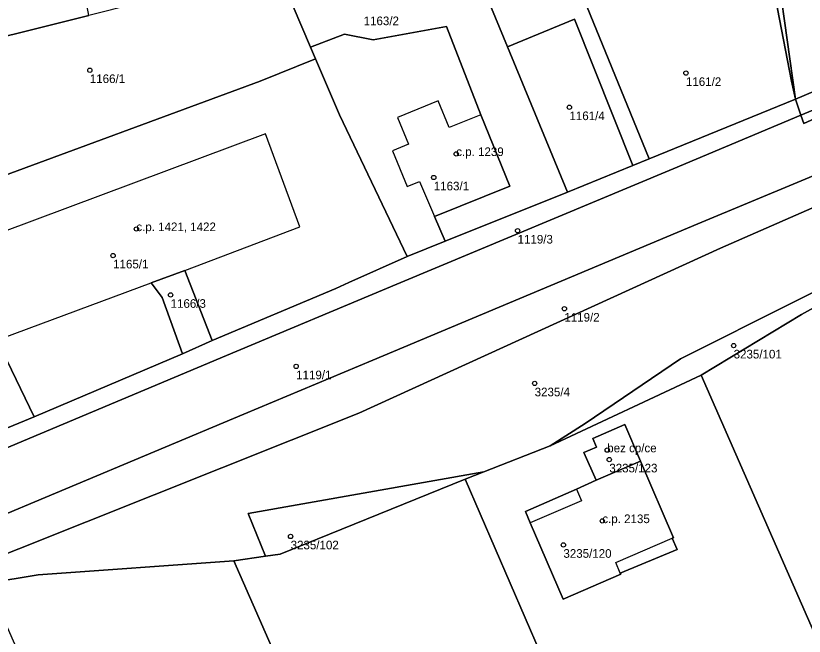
# Model space of a CAD drawing. Extents: x -878211 to -870363, y -1058464 to -1052522.
# Drawn here: x -875500 to -875408.6, y -1056456.2 to -1056384.3 of the extents above; entities that cross this region are included whole.
import ezdxf

# ---------------------------------------------------------------- set-up
doc = ezdxf.new("R2010")
doc.units = 0
for name, color, linetype in [('Definiční body', 7, 'Continuous'), ('Polygon budovy', 7, 'Continuous'), ('Polygon parcely', 7, 'Continuous')]:
    doc.layers.add(name, color=color, linetype=linetype)

msp = doc.modelspace()

# ---------------------------------------------------------------- linework, layer by layer
at = {"layer": 'Definiční body'}
for centre in [(-875491.41, -1056390.57994), (-875422.33, -1056390.91994), (-875435.83, -1056394.87994), (-875448.95, -1056400.27994), (-875451.55, -1056403.01994), (-875486.02, -1056408.98994), (-875441.84, -1056409.18994), (-875488.71, -1056412.06994), (-875482.05, -1056416.63994), (-875436.42, -1056418.23994), (-875416.8, -1056422.50994), (-875467.5, -1056424.91994), (-875439.86, -1056426.89994), (-875431.45, -1056434.62994), (-875431.21, -1056435.71994), (-875432.02, -1056442.83994), (-875468.14, -1056444.63994), (-875436.53, -1056445.61994)]:
    msp.add_circle(centre, 0.25, dxfattribs=at)
at = {"layer": 'Polygon budovy'}
for points in [[(-875454.49, -1056399.15), (-875456.33, -1056399.94), (-875454.63, -1056404.08), (-875453.2, -1056403.47), (-875451.45, -1056407.55), (-875442.72, -1056404.03), (-875446.1, -1056395.74), (-875449.75, -1056397.24), (-875451.03, -1056394.13), (-875455.74, -1056396.06)], [(-875471.04, -1056397.97), (-875505.52, -1056410.83), (-875501.46, -1056421.6), (-875484.31, -1056415.24), (-875480.4, -1056413.79), (-875467.06, -1056408.73)], [(-875434.15, -1056434.89), (-875432.74, -1056438.1), (-875427.58, -1056435.9), (-875429.42, -1056431.65), (-875433.13, -1056433.27), (-875432.71, -1056434.29)], [(-875423.77, -1056444.79), (-875427.58, -1056435.9), (-875432.74, -1056438.1), (-875435.03, -1056439.16), (-875434.45, -1056440.49), (-875440.37, -1056443.06), (-875436.57, -1056451.89), (-875429.89, -1056449.02), (-875429.95, -1056448.88), (-875430.47, -1056447.67), (-875423.91, -1056444.85)]]:
    msp.add_lwpolyline(points, close=True, dxfattribs=at)
at = {"layer": 'Polygon parcely'}
for points in [[(-875511.97, -1056366.64), (-875520.61, -1056369.18), (-875515.55, -1056390.28), (-875509.37, -1056388.69), (-875491.53, -1056384.23), (-875495.67, -1056361.98)], [(-875409.01, -1056395.8), (-875408.68, -1056396.75), (-875390.07, -1056388.31), (-875357.27, -1056377.02), (-875336.44, -1056371.66), (-875333.52, -1056370.91), (-875325.65, -1056368.89), (-875337.67, -1056371.42), (-875344.63, -1056373.02), (-875352.88, -1056375.12), (-875367.42, -1056379.44), (-875375.34, -1056382.19), (-875383.29, -1056385.23), (-875400.76, -1056392.35)], [(-875409.65, -1056393.92), (-875410.09, -1056391.85), (-875414.01, -1056371.62), (-875414.06, -1056370.92), (-875416.5, -1056370.22), (-875417.87, -1056382.28), (-875422.86, -1056381.73), (-875432.94, -1056379.59), (-875435.11, -1056374.21), (-875437.77, -1056373.48), (-875426.59, -1056400.84)], [(-875428.48, -1056401.62), (-875426.59, -1056400.84), (-875437.77, -1056373.48), (-875448.18, -1056370.64), (-875448.03, -1056372.4), (-875447.82, -1056376.19), (-875444.4, -1056384.5), (-875443.01, -1056387.86), (-875435.23, -1056384.66)], [(-875443.01, -1056387.86), (-875444.4, -1056384.5), (-875447.82, -1056376.19), (-875469.75, -1056378.72), (-875465.85, -1056387.89), (-875461.88, -1056386.4), (-875458.58, -1056387.04), (-875450.06, -1056385.51), (-875446.1, -1056395.74), (-875442.72, -1056404.03), (-875451.45, -1056407.55), (-875450.24, -1056410.42), (-875436.07, -1056404.72)], [(-875491.53, -1056384.23), (-875509.37, -1056388.69), (-875508.4, -1056403.06), (-875505.79, -1056403.96), (-875504.59, -1056404), (-875471.67, -1056391.84), (-875465.25, -1056389.28), (-875465.85, -1056387.89), (-875469.75, -1056378.72)], [(-875428.48, -1056401.62), (-875435.23, -1056384.66), (-875443.01, -1056387.86), (-875436.07, -1056404.72)], [(-875454.64, -1056412.19), (-875450.24, -1056410.42), (-875451.45, -1056407.55), (-875442.72, -1056404.03), (-875446.1, -1056395.74), (-875450.06, -1056385.51), (-875458.58, -1056387.04), (-875461.88, -1056386.4), (-875465.85, -1056387.89), (-875465.25, -1056389.28), (-875462.49, -1056395.74)], [(-875515.55, -1056390.28), (-875523.32, -1056392.79), (-875515.89, -1056410.17), (-875512.61, -1056417.84), (-875511.01, -1056421.37), (-875508.24, -1056424.97), (-875504.96, -1056432.53), (-875504.54, -1056433.51), (-875497.87, -1056430.75), (-875501.54, -1056423.14), (-875502.25, -1056423.36), (-875507.27, -1056409.98), (-875508.4, -1056403.06), (-875509.37, -1056388.69)], [(-875460.24, -1056430.33), (-875515.54, -1056452.4), (-875503.27, -1056450.06), (-875497.4, -1056449.08), (-875474.74, -1056447.47), (-875471.06, -1056446.94), (-875473.08, -1056441.99), (-875445.75, -1056437.14), (-875438.06, -1056434.12), (-875434.01, -1056431.54), (-875422.98, -1056424.06), (-875409.72, -1056417.39), (-875388.72, -1056406.79), (-875370.54, -1056394.92), (-875360.73, -1056390.83), (-875361.1, -1056388.27), (-875386.22, -1056397.14), (-875418.32, -1056411.2)], [(-875497.87, -1056430.75), (-875480.68, -1056423.46), (-875483.01, -1056416.92), (-875484.31, -1056415.24), (-875480.4, -1056413.79), (-875477.24, -1056421.9), (-875462.92, -1056415.87), (-875461.4, -1056415.18), (-875454.64, -1056412.19), (-875462.49, -1056395.74), (-875465.25, -1056389.28), (-875471.67, -1056391.84), (-875504.59, -1056404), (-875505.79, -1056403.96), (-875508.4, -1056403.06), (-875507.27, -1056409.98), (-875502.25, -1056423.36), (-875501.54, -1056423.14)], [(-875420.55, -1056425.93), (-875408.93, -1056418.91), (-875396.84, -1056412.16), (-875388.72, -1056406.79), (-875409.72, -1056417.39), (-875422.98, -1056424.06), (-875434.01, -1056431.54), (-875438.06, -1056434.12)], [(-875382.39, -1056474.53), (-875380.62, -1056473.94), (-875384.62, -1056453.44), (-875385.1, -1056450.99), (-875386.79, -1056432.62), (-875388.59, -1056413.05), (-875388.72, -1056406.79), (-875396.84, -1056412.16), (-875408.93, -1056418.91), (-875420.55, -1056425.93), (-875408.26, -1056454.03), (-875397.84, -1056477.64), (-875391.55, -1056476.38)], [(-875477.24, -1056421.9), (-875480.4, -1056413.79), (-875484.31, -1056415.24), (-875483.01, -1056416.92), (-875480.68, -1056423.46)], [(-875397.84, -1056477.64), (-875408.26, -1056454.03), (-875420.55, -1056425.93), (-875438.06, -1056434.12), (-875445.75, -1056437.14), (-875447.93, -1056437.99), (-875435.75, -1056466.13), (-875434.06, -1056469.97), (-875424.24, -1056492.61), (-875408.01, -1056486.61), (-875395.98, -1056481.86)], [(-875427.58, -1056435.9), (-875423.77, -1056444.79), (-875423.91, -1056444.85), (-875423.36, -1056446.13), (-875429.95, -1056448.88), (-875429.89, -1056449.02), (-875436.57, -1056451.89), (-875440.37, -1056443.06), (-875440.91, -1056441.74), (-875435.03, -1056439.16), (-875432.74, -1056438.1), (-875434.15, -1056434.89), (-875432.71, -1056434.29), (-875433.13, -1056433.27), (-875429.42, -1056431.65)], [(-875427.58, -1056435.9), (-875429.42, -1056431.65), (-875433.13, -1056433.27), (-875432.71, -1056434.29), (-875434.15, -1056434.89), (-875432.74, -1056438.1)], [(-875427.58, -1056435.9), (-875432.74, -1056438.1), (-875435.03, -1056439.16), (-875440.91, -1056441.74), (-875440.37, -1056443.06), (-875436.57, -1056451.89), (-875429.89, -1056449.02), (-875429.95, -1056448.88), (-875423.36, -1056446.13), (-875423.91, -1056444.85), (-875423.77, -1056444.79)], [(-875447.93, -1056437.99), (-875445.75, -1056437.14), (-875473.08, -1056441.99), (-875471.06, -1056446.94), (-875469.37, -1056446.7)], [(-875441.23, -1056499.06), (-875424.24, -1056492.61), (-875434.06, -1056469.97), (-875435.75, -1056466.13), (-875447.93, -1056437.99), (-875469.37, -1056446.7), (-875471.06, -1056446.94), (-875474.74, -1056447.47), (-875450.54, -1056502.55)], [(-875450.54, -1056502.55), (-875474.74, -1056447.47), (-875497.4, -1056449.08), (-875503.27, -1056450.06), (-875475.97, -1056512.14), (-875470.42, -1056510.05)]]:
    msp.add_lwpolyline(points, close=True, dxfattribs=at)
for points in [[(-875414.01, -1056371.62), (-875410.09, -1056391.85), (-875409.65, -1056393.92), (-875411.55, -1056380.14)], [(-875411.55, -1056380.14), (-875409.65, -1056393.92), (-875405.09, -1056391.99)], [(-875390.07, -1056388.31), (-875408.68, -1056396.75), (-875409.01, -1056395.8), (-875423.82, -1056402), (-875455.84, -1056415.4), (-875475.56, -1056423.67), (-875506.68, -1056436.71), (-875521.62, -1056442.97), (-875536.51, -1056449.35), (-875543.58, -1056452.75), (-875557.08, -1056459.48), (-875565.39, -1056463.63), (-875566.35, -1056463.96), (-875567.32, -1056463.71), (-875568.53, -1056461.56), (-875598.32, -1056478.33)], [(-875405.09, -1056391.99), (-875409.65, -1056393.92), (-875409.01, -1056395.8), (-875400.76, -1056392.35)], [(-875798.29, -1056645.22), (-875745.74, -1056604.33), (-875700.24, -1056569.27), (-875697.39, -1056567.38), (-875687.84, -1056558.78), (-875663.09, -1056536.13), (-875636.28, -1056514.98), (-875620.56, -1056505.05), (-875610.6, -1056498.75), (-875590.01, -1056486.6), (-875573.69, -1056477.23), (-875574.76, -1056475.23), (-875566.36, -1056471.2), (-875559.09, -1056467.85), (-875549.25, -1056463.29), (-875536.95, -1056457.61), (-875520.18, -1056450), (-875504.56, -1056443.43), (-875473.56, -1056430.46), (-875458.61, -1056424.19), (-875420.94, -1056408.41), (-875385.5, -1056393.63)], [(-875385.5, -1056393.63), (-875420.94, -1056408.41), (-875458.61, -1056424.19), (-875473.56, -1056430.46), (-875504.56, -1056443.43), (-875520.18, -1056450), (-875536.95, -1056457.61), (-875549.25, -1056463.29), (-875559.09, -1056467.85), (-875566.36, -1056471.2), (-875574.76, -1056475.23), (-875573.69, -1056477.23), (-875571.04, -1056475.71), (-875565.77, -1056472.98), (-875557.94, -1056468.91), (-875551.38, -1056465.51), (-875539.28, -1056461.02), (-875529.55, -1056457.64), (-875527.63, -1056456.97), (-875515.54, -1056452.4), (-875460.24, -1056430.33), (-875418.32, -1056411.2), (-875386.22, -1056397.14)], [(-875506.68, -1056436.71), (-875475.56, -1056423.67), (-875455.84, -1056415.4), (-875423.82, -1056402), (-875409.01, -1056395.8), (-875409.65, -1056393.92), (-875426.59, -1056400.84), (-875428.48, -1056401.62), (-875436.07, -1056404.72), (-875450.24, -1056410.42), (-875454.64, -1056412.19), (-875461.4, -1056415.18), (-875462.92, -1056415.87), (-875477.24, -1056421.9), (-875480.68, -1056423.46), (-875497.87, -1056430.75), (-875504.54, -1056433.51)]]:
    msp.add_lwpolyline(points, dxfattribs=at)

# ---------------------------------------------------------------- texts
at = {"layer": 'Definiční body'}
for s, p in [('1163/2', (-875459.68, -1056385.359)), ('1166/1', (-875491.41, -1056392.069)), ('1161/2', (-875422.33, -1056392.409)), ('1161/4', (-875435.83, -1056396.369)), ('c.p. 1239', (-875448.95, -1056400.53)), ('1163/1', (-875451.55, -1056404.509)), ('c.p. 1421, 1422', (-875486.02, -1056409.24)), ('1119/3', (-875441.84, -1056410.679)), ('1165/1', (-875488.71, -1056413.559)), ('1166/3', (-875482.05, -1056418.129)), ('1119/2', (-875436.42, -1056419.729)), ('3235/101', (-875416.8, -1056423.999)), ('1119/1', (-875467.5, -1056426.409)), ('3235/4', (-875439.86, -1056428.389)), ('bez cp/ce', (-875431.45, -1056434.879)), ('3235/123', (-875431.21, -1056437.209)), ('c.p. 2135', (-875432.02, -1056443.09)), ('3235/102', (-875468.14, -1056446.129)), ('3235/120', (-875436.53, -1056447.109))]:
    msp.add_text(s, height=0.999996, dxfattribs=at).set_placement(p)

doc.saveas('drawing.dxf')
